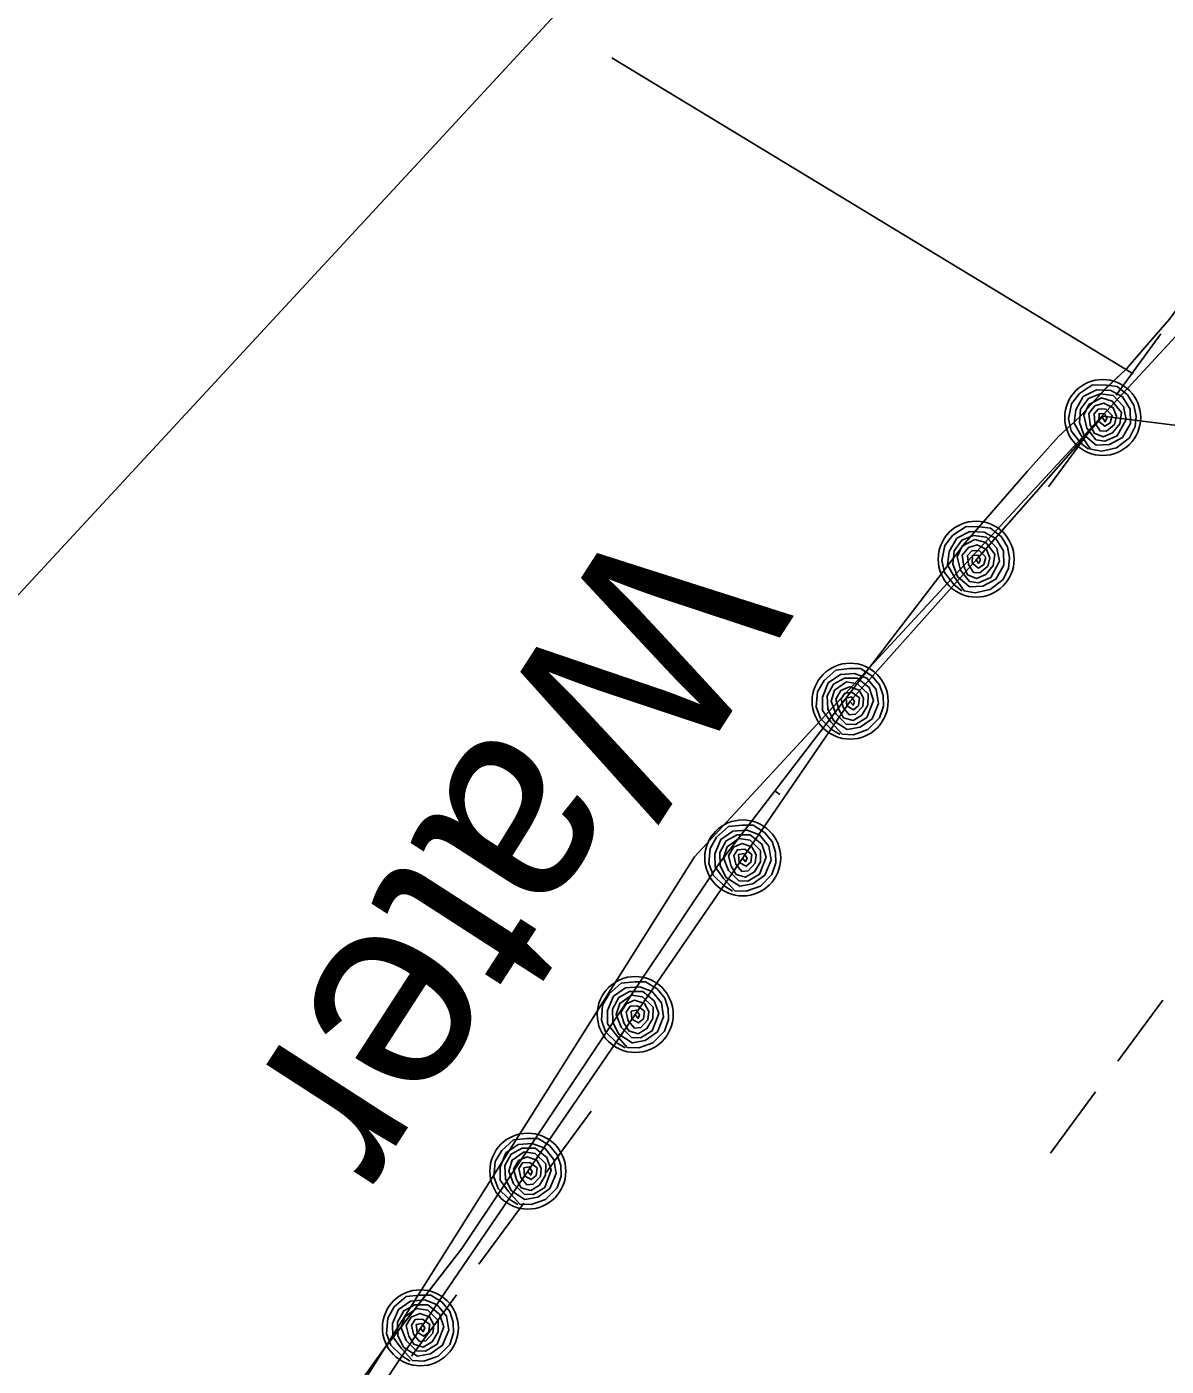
# Model space of a CAD drawing. Extents: x 3905714 to 3926767, y 183354 to 205755.
# Drawn here: x 3919568.2 to 3919808, y 195505.2 to 195787.3 of the extents above; entities that cross this region are included whole.
import ezdxf

# ---------------------------------------------------------------- set-up
doc = ezdxf.new("R2010")
doc.units = 0
for name, color, linetype in [('V-LEVE-TOET', 7, 'Continuous'), ('V-RIVR-EDGE', 7, 'Continuous'), ('V-RIVR-IDEN', 7, 'Continuous'), ('V-RRAP-FSHR', 7, 'Continuous'), ('V-TOPO-MINR', 7, 'Continuous'), ('V-TOPO-SHOR', 7, 'Continuous'), ('V-WETL-SWMP', 7, 'Continuous')]:
    doc.layers.add(name, color=color, linetype=linetype)

msp = doc.modelspace()

# ---------------------------------------------------------------- linework, layer by layer
at = {"layer": 'V-LEVE-TOET'}
msp.add_line((3919801.06, 195714.23), (3919691.29, 195780.81), dxfattribs=at)
at = {"layer": 'V-RIVR-EDGE'}
msp.add_lwpolyline([(3920101.06, 196157.31), (3919954.17, 195928.6), (3919844.46, 195759.39), (3919708.72, 195612.49), (3919493.03, 195270.35), (3919305.22, 194922.64)], dxfattribs=at)
at = {"layer": 'V-RRAP-FSHR'}
for points in [[(3919791.66, 195698.35), (3919790.04, 195699.65), (3919788.02, 195702.23), (3919787.45, 195704.74), (3919788.1, 195707.89), (3919789.78, 195710.08), (3919792.53, 195711.93), (3919795.44, 195711.85), (3919797.69, 195711.56), (3919799.91, 195709.78), (3919801.25, 195707.64), (3919801.69, 195705.32), (3919801.48, 195703.11), (3919800.33, 195700.77), (3919797.59, 195698.63), (3919794.48, 195697.95), (3919792.12, 195698.38), (3919790.11, 195701.27), (3919788.66, 195703.86), (3919788.98, 195706.64), (3919790.58, 195709.44), (3919793.34, 195710.86), (3919796.35, 195710.72), (3919798.81, 195709.39), (3919800.43, 195706.76), (3919800.52, 195703.79), (3919798.82, 195700.79), (3919796.06, 195699.33), (3919793.27, 195699.19), (3919790.71, 195701.37), (3919789.77, 195703.96), (3919790.02, 195706.8), (3919791.66, 195709.02), (3919794.11, 195710.01), (3919796.85, 195709.65), (3919799.01, 195707.37), (3919799.58, 195704.58), (3919797.74, 195701.16), (3919795.13, 195700.04), (3919793.25, 195700.35), (3919791.35, 195702.75), (3919790.68, 195705.55), (3919791.71, 195707.76), (3919794.41, 195709.16), (3919796.68, 195708.5), (3919798.6, 195706.08), (3919798.24, 195703.7), (3919796.73, 195701.79), (3919794.75, 195700.93), (3919792.86, 195701.76), (3919792.05, 195703.58), (3919791.74, 195705.86), (3919793.03, 195707.49), (3919794.91, 195708.05), (3919796.87, 195707.08), (3919797.55, 195705.3), (3919797.15, 195703.57), (3919795.45, 195702.15), (3919794.12, 195702.2), (3919793.03, 195703.88), (3919792.86, 195705.8), (3919793.79, 195706.89), (3919795.35, 195706.79), (3919796.69, 195705.48), (3919796.26, 195703.9), (3919795.14, 195703.17), (3919793.84, 195704.18), (3919793.89, 195705.82), (3919795.07, 195705.9), (3919795.56, 195704.87), (3919795.17, 195704.12), (3919794.62, 195705.01)], [(3919606.62, 195446.78), (3919651.12, 195513.31), (3919673.63, 195546.3), (3919696.25, 195579.29), (3919718.87, 195612.28), (3919741.49, 195645.27), (3919768.19, 195675.2), (3919794.66, 195705.32), (3919826.46, 195701.31), (3919859.91, 195680.31), (3919893.78, 195658.75), (3919927.65, 195637.46), (3919961.51, 195616.18), (3919995.38, 195594.89)], [(3919765.02, 195668.52), (3919763.39, 195669.81), (3919761.38, 195672.39), (3919760.8, 195674.91), (3919761.46, 195678.06), (3919763.14, 195680.24), (3919765.89, 195682.1), (3919768.79, 195682.01), (3919771.05, 195681.73), (3919773.26, 195679.95), (3919774.61, 195677.8), (3919775.05, 195675.49), (3919774.84, 195673.28), (3919773.69, 195670.93), (3919770.95, 195668.79), (3919767.84, 195668.12), (3919765.48, 195668.54), (3919763.47, 195671.43), (3919762.02, 195674.02), (3919762.33, 195676.8), (3919763.94, 195679.61), (3919766.7, 195681.02), (3919769.71, 195680.88), (3919772.17, 195679.55), (3919773.79, 195676.93), (3919773.87, 195673.95), (3919772.18, 195670.95), (3919769.42, 195669.49), (3919766.63, 195669.36), (3919764.06, 195671.53), (3919763.13, 195674.13), (3919763.38, 195676.96), (3919765.02, 195679.19), (3919767.47, 195680.18), (3919770.2, 195679.81), (3919772.36, 195677.53), (3919772.94, 195674.75), (3919771.1, 195671.33), (3919768.49, 195670.21), (3919766.61, 195670.51), (3919764.71, 195672.91), (3919764.03, 195675.71), (3919765.07, 195677.93), (3919767.77, 195679.32), (3919770.04, 195678.67), (3919771.96, 195676.24), (3919771.6, 195673.86), (3919770.09, 195671.95), (3919768.11, 195671.1), (3919766.22, 195671.92), (3919765.41, 195673.74), (3919765.09, 195676.02), (3919766.39, 195677.65), (3919768.26, 195678.21), (3919770.23, 195677.25), (3919770.91, 195675.46), (3919770.51, 195673.74), (3919768.81, 195672.32), (3919767.48, 195672.36), (3919766.39, 195674.05), (3919766.22, 195675.96), (3919767.15, 195677.05), (3919768.71, 195676.95), (3919770.05, 195675.64), (3919769.62, 195674.06), (3919768.5, 195673.33), (3919767.2, 195674.34), (3919767.25, 195675.98), (3919768.43, 195676.07), (3919768.92, 195675.04), (3919768.53, 195674.29), (3919767.98, 195675.17)], [(3919739.36, 195638.27), (3919737.58, 195639.35), (3919735.26, 195641.65), (3919734.37, 195644.07), (3919734.61, 195647.27), (3919736, 195649.66), (3919738.49, 195651.85), (3919741.39, 195652.14), (3919743.66, 195652.14), (3919746.08, 195650.65), (3919747.69, 195648.7), (3919748.42, 195646.46), (3919748.5, 195644.24), (3919747.66, 195641.77), (3919745.21, 195639.3), (3919742.21, 195638.23), (3919739.81, 195638.35), (3919737.45, 195640.96), (3919735.68, 195643.35), (3919735.64, 195646.14), (3919736.88, 195649.13), (3919739.43, 195650.89), (3919742.44, 195651.13), (3919745.04, 195650.12), (3919746.99, 195647.73), (3919747.45, 195644.79), (3919746.15, 195641.6), (3919743.6, 195639.8), (3919740.85, 195639.3), (3919738.03, 195641.13), (3919736.77, 195643.59), (3919736.66, 195646.43), (3919738, 195648.85), (3919740.31, 195650.14), (3919743.06, 195650.13), (3919745.5, 195648.15), (3919746.42, 195645.46), (3919745.03, 195641.83), (3919742.59, 195640.39), (3919740.68, 195640.45), (3919738.5, 195642.59), (3919737.47, 195645.28), (3919738.21, 195647.61), (3919740.71, 195649.34), (3919743.05, 195648.97), (3919745.26, 195646.82), (3919745.21, 195644.41), (3919743.95, 195642.32), (3919742.1, 195641.22), (3919740.12, 195641.8), (3919739.08, 195643.5), (3919738.48, 195645.72), (3919739.56, 195647.5), (3919741.35, 195648.3), (3919743.41, 195647.59), (3919744.32, 195645.9), (3919744.14, 195644.15), (3919742.63, 195642.52), (3919741.31, 195642.4), (3919740.01, 195643.92), (3919739.6, 195645.8), (3919740.39, 195647), (3919741.95, 195647.1), (3919743.44, 195645.97), (3919743.22, 195644.35), (3919742.2, 195643.49), (3919740.78, 195644.32), (3919740.62, 195645.95), (3919741.78, 195646.19), (3919742.4, 195645.23), (3919742.11, 195644.44), (3919741.45, 195645.24)], [(3919716.75, 195605.28), (3919714.97, 195606.36), (3919712.64, 195608.66), (3919711.75, 195611.08), (3919711.99, 195614.28), (3919713.38, 195616.67), (3919715.88, 195618.86), (3919718.77, 195619.14), (3919721.04, 195619.15), (3919723.46, 195617.66), (3919725.07, 195615.71), (3919725.8, 195613.47), (3919725.88, 195611.25), (3919725.04, 195608.78), (3919722.59, 195606.3), (3919719.59, 195605.24), (3919717.19, 195605.36), (3919714.83, 195607.97), (3919713.06, 195610.36), (3919713.02, 195613.15), (3919714.26, 195616.14), (3919716.81, 195617.89), (3919719.82, 195618.14), (3919722.43, 195617.13), (3919724.37, 195614.74), (3919724.83, 195611.79), (3919723.53, 195608.61), (3919720.98, 195606.8), (3919718.24, 195606.31), (3919715.41, 195608.14), (3919714.15, 195610.6), (3919714.04, 195613.44), (3919715.38, 195615.86), (3919717.69, 195617.15), (3919720.45, 195617.14), (3919722.88, 195615.15), (3919723.8, 195612.46), (3919722.42, 195608.84), (3919719.97, 195607.39), (3919718.06, 195607.46), (3919715.88, 195609.6), (3919714.85, 195612.29), (3919715.59, 195614.62), (3919718.09, 195616.35), (3919720.43, 195615.98), (3919722.64, 195613.83), (3919722.59, 195611.42), (3919721.33, 195609.33), (3919719.48, 195608.23), (3919717.5, 195608.81), (3919716.46, 195610.51), (3919715.86, 195612.73), (3919716.94, 195614.51), (3919718.73, 195615.31), (3919720.79, 195614.6), (3919721.7, 195612.91), (3919721.52, 195611.15), (3919720.01, 195609.53), (3919718.69, 195609.41), (3919717.4, 195610.93), (3919716.98, 195612.81), (3919717.77, 195614.01), (3919719.33, 195614.11), (3919720.82, 195612.98), (3919720.6, 195611.36), (3919719.58, 195610.5), (3919718.16, 195611.33), (3919718.01, 195612.96), (3919719.16, 195613.2), (3919719.78, 195612.24), (3919719.49, 195611.45), (3919718.83, 195612.25)], [(3919694.13, 195572.29), (3919692.35, 195573.36), (3919690.02, 195575.67), (3919689.13, 195578.09), (3919689.38, 195581.29), (3919690.76, 195583.68), (3919693.26, 195585.87), (3919696.15, 195586.15), (3919698.42, 195586.16), (3919700.85, 195584.67), (3919702.45, 195582.72), (3919703.19, 195580.48), (3919703.26, 195578.26), (3919702.42, 195575.79), (3919699.98, 195573.31), (3919696.98, 195572.25), (3919694.57, 195572.37), (3919692.21, 195574.98), (3919690.44, 195577.36), (3919690.41, 195580.16), (3919691.64, 195583.14), (3919694.19, 195584.9), (3919697.2, 195585.15), (3919699.81, 195584.14), (3919701.75, 195581.75), (3919702.21, 195578.8), (3919700.91, 195575.61), (3919698.37, 195573.81), (3919695.62, 195573.32), (3919692.79, 195575.15), (3919691.54, 195577.61), (3919691.43, 195580.45), (3919692.76, 195582.87), (3919695.07, 195584.16), (3919697.83, 195584.15), (3919700.26, 195582.16), (3919701.18, 195579.47), (3919699.8, 195575.85), (3919697.35, 195574.4), (3919695.45, 195574.47), (3919693.26, 195576.61), (3919692.23, 195579.3), (3919692.97, 195581.62), (3919695.47, 195583.35), (3919697.81, 195582.99), (3919700.02, 195580.84), (3919699.97, 195578.43), (3919698.72, 195576.34), (3919696.86, 195575.24), (3919694.88, 195575.82), (3919693.85, 195577.52), (3919693.24, 195579.74), (3919694.32, 195581.52), (3919696.11, 195582.32), (3919698.18, 195581.61), (3919699.08, 195579.92), (3919698.9, 195578.16), (3919697.4, 195576.54), (3919696.07, 195576.42), (3919694.78, 195577.94), (3919694.36, 195579.82), (3919695.15, 195581.02), (3919696.71, 195581.12), (3919698.2, 195579.99), (3919697.98, 195578.37), (3919696.96, 195577.51), (3919695.54, 195578.34), (3919695.39, 195579.97), (3919696.54, 195580.21), (3919697.16, 195579.25), (3919696.87, 195578.46), (3919696.21, 195579.26)], [(3919671.51, 195539.3), (3919669.73, 195540.37), (3919667.41, 195542.68), (3919666.51, 195545.1), (3919666.76, 195548.3), (3919668.14, 195550.68), (3919670.64, 195552.88), (3919673.53, 195553.16), (3919675.8, 195553.17), (3919678.23, 195551.68), (3919679.83, 195549.73), (3919680.57, 195547.49), (3919680.64, 195545.27), (3919679.8, 195542.8), (3919677.36, 195540.32), (3919674.36, 195539.26), (3919671.96, 195539.38), (3919669.6, 195541.99), (3919667.83, 195544.37), (3919667.79, 195547.17), (3919669.02, 195550.15), (3919671.58, 195551.91), (3919674.58, 195552.16), (3919677.19, 195551.15), (3919679.13, 195548.76), (3919679.6, 195545.81), (3919678.3, 195542.62), (3919675.75, 195540.82), (3919673, 195540.33), (3919670.17, 195542.16), (3919668.92, 195544.62), (3919668.81, 195547.46), (3919670.15, 195549.88), (3919672.45, 195551.17), (3919675.21, 195551.16), (3919677.64, 195549.17), (3919678.56, 195546.48), (3919677.18, 195542.86), (3919674.73, 195541.41), (3919672.83, 195541.48), (3919670.64, 195543.61), (3919669.61, 195546.31), (3919670.35, 195548.63), (3919672.85, 195550.36), (3919675.19, 195550), (3919677.41, 195547.85), (3919677.35, 195545.44), (3919676.1, 195543.35), (3919674.24, 195542.25), (3919672.26, 195542.82), (3919671.23, 195544.52), (3919670.62, 195546.75), (3919671.7, 195548.53), (3919673.49, 195549.32), (3919675.56, 195548.62), (3919676.46, 195546.93), (3919676.28, 195545.17), (3919674.78, 195543.55), (3919673.45, 195543.42), (3919672.16, 195544.95), (3919671.74, 195546.83), (3919672.53, 195548.03), (3919674.09, 195548.13), (3919675.58, 195547), (3919675.36, 195545.38), (3919674.34, 195544.52), (3919672.93, 195545.35), (3919672.77, 195546.98), (3919673.92, 195547.22), (3919674.54, 195546.26), (3919674.25, 195545.47), (3919673.6, 195546.27)], [(3919648.89, 195506.3), (3919647.11, 195507.38), (3919644.79, 195509.68), (3919643.89, 195512.11), (3919644.14, 195515.31), (3919645.52, 195517.69), (3919648.02, 195519.88), (3919650.91, 195520.17), (3919653.19, 195520.17), (3919655.61, 195518.69), (3919657.21, 195516.74), (3919657.95, 195514.5), (3919658.02, 195512.28), (3919657.18, 195509.81), (3919654.74, 195507.33), (3919651.74, 195506.27), (3919649.34, 195506.39), (3919646.98, 195509), (3919645.21, 195511.38), (3919645.17, 195514.18), (3919646.4, 195517.16), (3919648.96, 195518.92), (3919651.96, 195519.17), (3919654.57, 195518.16), (3919656.51, 195515.77), (3919656.98, 195512.82), (3919655.68, 195509.63), (3919653.13, 195507.83), (3919650.38, 195507.34), (3919647.56, 195509.17), (3919646.3, 195511.63), (3919646.19, 195514.47), (3919647.53, 195516.89), (3919649.83, 195518.18), (3919652.59, 195518.17), (3919655.02, 195516.18), (3919655.95, 195513.49), (3919654.56, 195509.87), (3919652.12, 195508.42), (3919650.21, 195508.49), (3919648.02, 195510.62), (3919646.99, 195513.32), (3919647.74, 195515.64), (3919650.23, 195517.37), (3919652.58, 195517.01), (3919654.79, 195514.85), (3919654.73, 195512.45), (3919653.48, 195510.36), (3919651.62, 195509.26), (3919649.64, 195509.83), (3919648.61, 195511.53), (3919648, 195513.76), (3919649.08, 195515.54), (3919650.87, 195516.33), (3919652.94, 195515.62), (3919653.84, 195513.94), (3919653.67, 195512.18), (3919652.16, 195510.55), (3919650.83, 195510.43), (3919649.54, 195511.96), (3919649.13, 195513.84), (3919649.91, 195515.04), (3919651.47, 195515.14), (3919652.97, 195514.01), (3919652.74, 195512.39), (3919651.73, 195511.53), (3919650.31, 195512.36), (3919650.15, 195513.99), (3919651.31, 195514.23), (3919651.93, 195513.27), (3919651.63, 195512.48), (3919650.98, 195513.28)]]:
    msp.add_lwpolyline(points, dxfattribs=at)
for centre in [(3919794.66, 195705.03), (3919768.02, 195675.2), (3919741.49, 195645.28), (3919718.87, 195612.28), (3919696.25, 195579.29), (3919673.63, 195546.3), (3919651.01, 195513.31)]:
    msp.add_circle(centre, 8, dxfattribs=at)
at = {"layer": 'V-TOPO-MINR'}
msp.add_lwpolyline([(3918574.39, 194364.96), (3919084.15, 195146.63), (3919725.69, 195839.95), (3919750.75, 195872.53), (3919775.17, 195905.56), (3919798.64, 195939.28), (3919821.48, 195973.45), (3919981.54, 196220.49), (3920027.7, 196295.12), (3920071.72, 196370.94), (3920112.52, 196448.53), (3920151.18, 196527.3), (3920225.28, 196686.64)], dxfattribs=at)
at = {"layer": 'V-TOPO-SHOR'}
msp.add_lwpolyline([(3919619.48, 195475.65), (3919643.44, 195508.98), (3919659.71, 195530.04), (3919713.89, 195611.07), (3919765.69, 195678.64), (3919778.83, 195693.75), (3919785.46, 195701.11), (3919789.75, 195705.11), (3919795.22, 195711.05), (3919799.64, 195715.3), (3919803.02, 195719.18), (3919808.74, 195725.76), (3919813.56, 195732.36), (3919829.7, 195753.8), (3919872.79, 195814.14), (3919919.44, 195888.98), (3919990.44, 195999.49), (3920056.5, 196105.73)], dxfattribs=at)
at = {"layer": 'V-WETL-SWMP'}
for p, q in [((3919803.02, 195719.18), (3919808.74, 195725.76)), ((3919806.92, 195722.66), (3919797.47, 195709.76)), ((3919799.64, 195715.3), (3919803.02, 195719.18)), ((3919795.21, 195711.05), (3919799.64, 195715.3)), ((3919789.75, 195705.11), (3919795.21, 195711.05)), ((3919785.46, 195701.11), (3919789.75, 195705.11)), ((3919778.83, 195693.75), (3919785.46, 195701.11)), ((3919792.74, 195703.3), (3919783.28, 195690.4)), ((3919765.69, 195678.64), (3919778.83, 195693.75)), ((3919713.89, 195611.07), (3919765.69, 195678.64)), ((3919725.66, 195626.42), (3919726.71, 195625.65)), ((3919659.71, 195530.04), (3919713.89, 195611.07)), ((3919807.32, 195582.34), (3919797.87, 195569.44)), ((3919793.14, 195562.98), (3919783.68, 195550.08)), ((3919686.98, 195558.95), (3919677.52, 195546.04)), ((3919672.79, 195539.59), (3919663.34, 195526.68)), ((3919643.44, 195508.99), (3919659.71, 195530.04)), ((3919658.61, 195520.23), (3919649.15, 195507.32)), ((3919619.48, 195475.65), (3919643.44, 195508.99))]:
    msp.add_line(p, q, dxfattribs=at)

# ---------------------------------------------------------------- texts
at = {"layer": 'V-RIVR-IDEN'}
msp.add_text('Water', height=42, rotation=237.1232, dxfattribs=at).set_placement((3919694.52, 195686.27))

doc.saveas('drawing.dxf')
